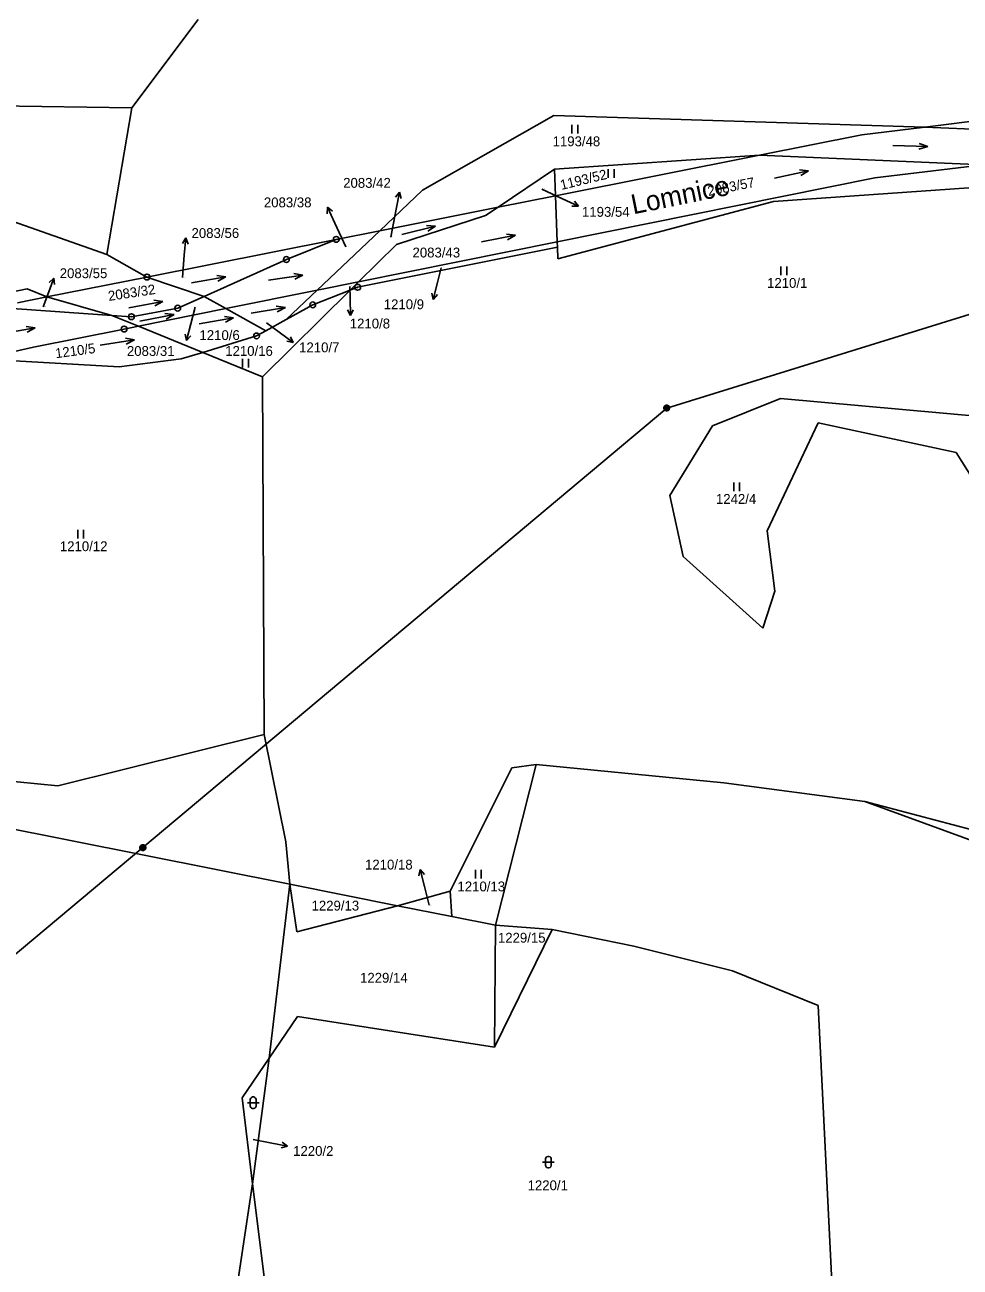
# Model space of a CAD drawing. Extents: x -795483 to -789093, y -1112258 to -1108741.
# Drawn here: x -793351.3 to -793189.9, y -1109569.4 to -1109355.1 of the extents above; entities that cross this region are included whole.
import ezdxf

# ---------------------------------------------------------------- set-up
doc = ezdxf.new("R2010")
doc.units = 0
for name, color, linetype in [('Komunikace', 7, 'Continuous'), ('Vrstva 1', 7, 'Continuous'), ('Vrstva 12', 7, 'Continuous'), ('Vrstva 14', 7, 'Continuous'), ('Vrstva 16', 7, 'Continuous'), ('Vrstva 23', 7, 'Continuous'), ('Vrstva 26', 7, 'Continuous'), ('Vrstva 28', 7, 'Continuous'), ('Vrstva 43', 7, 'Continuous')]:
    doc.layers.add(name, color=color, linetype=linetype)

msp = doc.modelspace()

# ---------------------------------------------------------------- linework, layer by layer
at = {"layer": 'Komunikace'}
for p, q in [((-793262.08, -1109383.43), (-793258.49, -1109385.1)), ((-793288.15, -1109391.71), (-793287.23, -1109386.91)), ((-793295.9, -1109393.39), (-793297.8, -1109389.3)), ((-793324.09, -1109398.68), (-793323.76, -1109394.86)), ((-793279.42, -1109397.04), (-793280.07, -1109399.56)), ((-793295.21, -1109400.26), (-793295.17, -1109402.25)), ((-793348.1, -1109403.73), (-793347.3, -1109401.61)), ((-793321.9, -1109403.8), (-793322.64, -1109406.68)), ((-793309.58, -1109406.51), (-793307.37, -1109408.12)), ((-793281.52, -1109507), (-793282.33, -1109503.75)), ((-793311.9, -1109547.43), (-793308.93, -1109547.99))]:
    msp.add_line(p, q, dxfattribs=at)
at = {"layer": 'Vrstva 1'}
for p, q in [((-793321.35, -1109354.18), (-793332.79, -1109369.4)), ((-793332.79, -1109369.4), (-793380.2, -1109368.75)), ((-793332.79, -1109369.4), (-793337.14, -1109394.73)), ((-793282.64, -1109383.62), (-793260.01, -1109370.75)), ((-793260.01, -1109370.75), (-793196.01, -1109372.73)), ((-793170.09, -1109369.56), (-793196.01, -1109372.73)), ((-793196.01, -1109372.73), (-793206.86, -1109374.05)), ((-793196.01, -1109372.73), (-793154.96, -1109374.61)), ((-793206.86, -1109374.05), (-793224.55, -1109377.57)), ((-793259.91, -1109380.02), (-793224.55, -1109377.57)), ((-793224.55, -1109377.57), (-793259.73, -1109384.58)), ((-793224.55, -1109377.57), (-793185.96, -1109379.22)), ((-793185.96, -1109379.22), (-793204.6, -1109381.48)), ((-793269.63, -1109386.55), (-793259.91, -1109380.02)), ((-793259.73, -1109384.58), (-793259.91, -1109380.02)), ((-793204.6, -1109381.48), (-793259.41, -1109392.52)), ((-793290.01, -1109390.61), (-793282.64, -1109383.62)), ((-793188.43, -1109383.21), (-793222.09, -1109385.56)), ((-793259.73, -1109384.58), (-793269.63, -1109386.55)), ((-793259.73, -1109384.58), (-793259.41, -1109392.52)), ((-793222.09, -1109385.56), (-793259.29, -1109395.49)), ((-793269.63, -1109386.55), (-793290.01, -1109390.61)), ((-793269.63, -1109386.55), (-793271.77, -1109387.98)), ((-793337.14, -1109394.73), (-793355.41, -1109388.29)), ((-793271.77, -1109387.98), (-793287.16, -1109392.97)), ((-793297.54, -1109392.11), (-793330.2, -1109398.61)), ((-793297.54, -1109392.11), (-793306.15, -1109395.59)), ((-793290.01, -1109390.61), (-793300.82, -1109400.87)), ((-793290.01, -1109390.61), (-793297.54, -1109392.11)), ((-793259.37, -1109393.48), (-793293.85, -1109400.38)), ((-793259.41, -1109392.52), (-793293.69, -1109399.43)), ((-793287.16, -1109392.97), (-793293.69, -1109399.43)), ((-793259.41, -1109392.52), (-793259.37, -1109393.48)), ((-793259.29, -1109395.49), (-793259.37, -1109393.48)), ((-793330.2, -1109398.61), (-793337.14, -1109394.73)), ((-793306.15, -1109395.59), (-793320.32, -1109401.94)), ((-793347.46, -1109402.04), (-793330.2, -1109398.61)), ((-793330.2, -1109398.61), (-793320.32, -1109401.94)), ((-793350.86, -1109400.63), (-793369.29, -1109404.51)), ((-793347.46, -1109402.04), (-793350.86, -1109400.63)), ((-793293.69, -1109399.43), (-793300.82, -1109400.87)), ((-793295.17, -1109400.89), (-793293.69, -1109399.43)), ((-793293.85, -1109400.38), (-793295.17, -1109400.89)), ((-793352.56, -1109403.06), (-793347.46, -1109402.04)), ((-793347.46, -1109402.04), (-793336.25, -1109405.22)), ((-793324.9, -1109403.99), (-793320.32, -1109401.94)), ((-793320.32, -1109401.94), (-793316.58, -1109404.04)), ((-793300.82, -1109400.87), (-793316.58, -1109404.04)), ((-793295.17, -1109400.89), (-793310.24, -1109415.83)), ((-793300.82, -1109400.87), (-793306.17, -1109405.94)), ((-793295.17, -1109400.89), (-793301.6, -1109403.4)), ((-793353.42, -1109404.01), (-793336.25, -1109405.22)), ((-793332.89, -1109405.45), (-793324.9, -1109403.99)), ((-793316.58, -1109404.04), (-793331.68, -1109407.08)), ((-793309.7, -1109407.89), (-793316.58, -1109404.04)), ((-793301.6, -1109403.4), (-793306.17, -1109405.94)), ((-793336.25, -1109405.22), (-793331.68, -1109407.08)), ((-793336.25, -1109405.22), (-793332.89, -1109405.45)), ((-793331.68, -1109407.08), (-793334.15, -1109407.58)), ((-793331.68, -1109407.08), (-793320.57, -1109411.61)), ((-793306.17, -1109405.94), (-793309.7, -1109407.89)), ((-793349.79, -1109410.73), (-793334.15, -1109407.58)), ((-793320.57, -1109411.61), (-793311.29, -1109408.77)), ((-793311.29, -1109408.77), (-793309.7, -1109407.89)), ((-793349.79, -1109410.73), (-793369.66, -1109415.18)), ((-793334.98, -1109414.08), (-793355.09, -1109412.96)), ((-793324.29, -1109412.75), (-793334.98, -1109414.08)), ((-793320.57, -1109411.61), (-793324.29, -1109412.75)), ((-793320.57, -1109411.61), (-793310.24, -1109415.83)), ((-793310.24, -1109415.83), (-793309.98, -1109477.55)), ((-793232.61, -1109424.27), (-793220.88, -1109419.57)), ((-793220.88, -1109419.57), (-793185.83, -1109422.72)), ((-793239.97, -1109436.32), (-793232.61, -1109424.27)), ((-793214.38, -1109423.74), (-793223.23, -1109442.38)), ((-793190.59, -1109428.89), (-793214.38, -1109423.74)), ((-793185, -1109437.79), (-793190.59, -1109428.89)), ((-793237.68, -1109446.82), (-793239.97, -1109436.32)), ((-793223.23, -1109442.38), (-793221.87, -1109452.8)), ((-793223.94, -1109459.2), (-793237.68, -1109446.82)), ((-793221.87, -1109452.8), (-793223.94, -1109459.2)), ((-793305.53, -1109503.38), (-793451.59, -1109474.27)), ((-793345.56, -1109486.4), (-793309.98, -1109477.55)), ((-793309.98, -1109477.55), (-793306.25, -1109496.09)), ((-793370.5, -1109483.9), (-793345.56, -1109486.4)), ((-793277.9, -1109504.57), (-793267.25, -1109483.27)), ((-793263.05, -1109482.73), (-793270.07, -1109510.45)), ((-793267.25, -1109483.27), (-793263.05, -1109482.73)), ((-793230.68, -1109485.89), (-793263.05, -1109482.73)), ((-793206.38, -1109489.13), (-793230.68, -1109485.89)), ((-793185.88, -1109496.6), (-793206.38, -1109489.13)), ((-793206.38, -1109489.13), (-793180.21, -1109496.01)), ((-793306.25, -1109496.09), (-793305.53, -1109503.38)), ((-793309.14, -1109533.41), (-793305.53, -1109503.38)), ((-793286.98, -1109507.08), (-793305.53, -1109503.38)), ((-793304.32, -1109511.62), (-793305.53, -1109503.38)), ((-793277.9, -1109504.57), (-793286.98, -1109507.08)), ((-793277.59, -1109508.95), (-793277.9, -1109504.57)), ((-793286.98, -1109507.08), (-793304.32, -1109511.62)), ((-793277.59, -1109508.95), (-793286.98, -1109507.08)), ((-793270.07, -1109510.45), (-793277.59, -1109508.95)), ((-793270.07, -1109510.45), (-793270.22, -1109531.51)), ((-793270.22, -1109531.51), (-793260.32, -1109511.2)), ((-793270.07, -1109510.45), (-793260.32, -1109511.2)), ((-793260.32, -1109511.2), (-793246.23, -1109514.07)), ((-793246.23, -1109514.07), (-793229.16, -1109518.34)), ((-793229.16, -1109518.34), (-793214.41, -1109524.33)), ((-793214.41, -1109524.33), (-793211.7, -1109578.49)), ((-793309.14, -1109533.41), (-793304.21, -1109526.22)), ((-793304.21, -1109526.22), (-793270.22, -1109531.51)), ((-793309.14, -1109533.41), (-793313.8, -1109540.21)), ((-793309.14, -1109533.41), (-793311.97, -1109555.1)), ((-793311.97, -1109555.1), (-793313.8, -1109540.21)), ((-793311.97, -1109555.1), (-793314.51, -1109571.91)), ((-793311.97, -1109555.1), (-793308.78, -1109581.02))]:
    msp.add_line(p, q, dxfattribs=at)
at = {"layer": 'Vrstva 12'}
for p, q in [((-793240.53, -1109421.21), (-793113.78, -1109381.98)), ((-793330.91, -1109497.06), (-793240.53, -1109421.21)), ((-793415.1, -1109567.52), (-793330.91, -1109497.06))]:
    msp.add_line(p, q, dxfattribs=at)
at = {"layer": 'Vrstva 16'}
for p, q in [((-793286.66, -1109383.96), (-793287.34, -1109384.85)), ((-793287.23, -1109386.91), (-793286.66, -1109383.96)), ((-793286.66, -1109383.96), (-793286.36, -1109385.04)), ((-793258.49, -1109385.1), (-793255.77, -1109386.36)), ((-793255.77, -1109386.36), (-793256.46, -1109385.49)), ((-793299.07, -1109386.58), (-793299.1, -1109387.7)), ((-793297.8, -1109389.3), (-793299.07, -1109386.58)), ((-793299.07, -1109386.58), (-793298.19, -1109387.27)), ((-793255.77, -1109386.36), (-793256.89, -1109386.4)), ((-793323.51, -1109391.87), (-793324.09, -1109392.82)), ((-793323.76, -1109394.86), (-793323.51, -1109391.87)), ((-793323.51, -1109391.87), (-793323.09, -1109392.91)), ((-793347.3, -1109401.61), (-793346.25, -1109398.8)), ((-793346.25, -1109398.8), (-793347.07, -1109399.56)), ((-793346.25, -1109398.8), (-793346.13, -1109399.91)), ((-793280.07, -1109399.56), (-793280.82, -1109402.46)), ((-793295.17, -1109402.25), (-793295.1, -1109405.25)), ((-793280.82, -1109402.46), (-793281.05, -1109401.37)), ((-793280.82, -1109402.46), (-793280.09, -1109401.62)), ((-793295.1, -1109405.25), (-793295.62, -1109404.26)), ((-793295.1, -1109405.25), (-793294.63, -1109404.24)), ((-793322.64, -1109406.68), (-793323.39, -1109409.58)), ((-793323.39, -1109409.58), (-793323.62, -1109408.49)), ((-793323.39, -1109409.58), (-793322.65, -1109408.74)), ((-793307.37, -1109408.12), (-793304.95, -1109409.89)), ((-793304.95, -1109409.89), (-793305.46, -1109408.9)), ((-793304.95, -1109409.89), (-793306.05, -1109409.7)), ((-793283.06, -1109500.84), (-793283.3, -1109501.93)), ((-793282.33, -1109503.75), (-793283.06, -1109500.84)), ((-793283.06, -1109500.84), (-793282.33, -1109501.69)), ((-793308.93, -1109547.99), (-793305.98, -1109548.55)), ((-793305.98, -1109548.55), (-793307.06, -1109548.85)), ((-793305.98, -1109548.55), (-793306.87, -1109547.87))]:
    msp.add_line(p, q, dxfattribs=at)
at = {"layer": 'Vrstva 23'}
for p, q in [((-793256.89, -1109373.84), (-793256.89, -1109372.34)), ((-793255.89, -1109372.34), (-793255.89, -1109373.84)), ((-793201.5, -1109375.9), (-793195.5, -1109376.1)), ((-793195.5, -1109376.1), (-793197.02, -1109376.55)), ((-793195.5, -1109376.1), (-793196.98, -1109375.55)), ((-793250.61, -1109381.5), (-793250.61, -1109380)), ((-793249.61, -1109380), (-793249.61, -1109381.5)), ((-793221.92, -1109381.57), (-793216.06, -1109380.31)), ((-793216.06, -1109380.31), (-793217.63, -1109380.13)), ((-793216.06, -1109380.31), (-793217.42, -1109381.11)), ((-793286.24, -1109391.25), (-793280.42, -1109389.83)), ((-793280.42, -1109389.83), (-793281.99, -1109389.7)), ((-793280.42, -1109389.83), (-793281.75, -1109390.67)), ((-793272.49, -1109392.55), (-793266.61, -1109391.39)), ((-793266.61, -1109391.39), (-793268.18, -1109391.19)), ((-793266.61, -1109391.39), (-793267.98, -1109392.17)), ((-793322.51, -1109399.63), (-793316.6, -1109398.59)), ((-793316.6, -1109398.59), (-793318.17, -1109398.36)), ((-793316.6, -1109398.59), (-793317.99, -1109399.34)), ((-793309.22, -1109399.16), (-793303.29, -1109398.26)), ((-793303.29, -1109398.26), (-793304.85, -1109397.99)), ((-793303.29, -1109398.26), (-793304.7, -1109398.98)), ((-793220.82, -1109398.28), (-793220.82, -1109396.78)), ((-793219.82, -1109396.78), (-793219.82, -1109398.28)), ((-793333.35, -1109403.91), (-793327.45, -1109402.81)), ((-793327.45, -1109402.81), (-793329.02, -1109402.59)), ((-793327.45, -1109402.81), (-793328.83, -1109403.58)), ((-793325.53, -1109405.09), (-793327.09, -1109404.88)), ((-793312.24, -1109404.86), (-793306.32, -1109403.85)), ((-793306.32, -1109403.85), (-793307.89, -1109403.61)), ((-793306.32, -1109403.85), (-793307.72, -1109404.6)), ((-793349.46, -1109407.39), (-793351.02, -1109407.16)), ((-793331.41, -1109406.23), (-793325.53, -1109405.09)), ((-793325.53, -1109405.09), (-793326.9, -1109405.86)), ((-793321.19, -1109406.7), (-793315.29, -1109405.62)), ((-793315.29, -1109405.62), (-793316.85, -1109405.4)), ((-793315.29, -1109405.62), (-793316.67, -1109406.38)), ((-793355.36, -1109408.43), (-793349.46, -1109407.39)), ((-793349.46, -1109407.39), (-793350.84, -1109408.14)), ((-793332.35, -1109409.45), (-793333.91, -1109409.18)), ((-793338.29, -1109410.35), (-793332.35, -1109409.45)), ((-793332.35, -1109409.45), (-793333.76, -1109410.17)), ((-793313.69, -1109414.21), (-793313.69, -1109412.71)), ((-793312.69, -1109412.71), (-793312.69, -1109414.21)), ((-793228.98, -1109435.55), (-793228.98, -1109434.05)), ((-793227.98, -1109434.05), (-793227.98, -1109435.55)), ((-793342.15, -1109443.71), (-793342.15, -1109442.21)), ((-793341.15, -1109442.21), (-793341.15, -1109443.71)), ((-793273.54, -1109502.41), (-793273.54, -1109500.91)), ((-793272.54, -1109500.91), (-793272.54, -1109502.41)), ((-793312.17, -1109540.19), (-793311.97, -1109540.09)), ((-793311.97, -1109540.09), (-793311.77, -1109540.09)), ((-793311.77, -1109540.09), (-793311.57, -1109540.19)), ((-793312.87, -1109541.09), (-793310.87, -1109541.09)), ((-793312.37, -1109540.49), (-793312.27, -1109540.29)), ((-793312.37, -1109541.69), (-793312.37, -1109540.49)), ((-793312.27, -1109541.89), (-793312.37, -1109541.69)), ((-793312.27, -1109540.29), (-793312.17, -1109540.19)), ((-793312.17, -1109541.99), (-793312.27, -1109541.89)), ((-793311.97, -1109542.09), (-793312.17, -1109541.99)), ((-793311.77, -1109542.09), (-793311.97, -1109542.09)), ((-793311.57, -1109541.99), (-793311.77, -1109542.09)), ((-793311.57, -1109540.19), (-793311.47, -1109540.29)), ((-793311.47, -1109541.89), (-793311.57, -1109541.99)), ((-793311.47, -1109540.29), (-793311.37, -1109540.49)), ((-793311.37, -1109541.69), (-793311.47, -1109541.89)), ((-793311.37, -1109540.49), (-793311.37, -1109541.69)), ((-793261.45, -1109550.73), (-793261.35, -1109550.53)), ((-793261.45, -1109551.93), (-793261.45, -1109550.73)), ((-793261.35, -1109550.53), (-793261.25, -1109550.43)), ((-793261.25, -1109550.43), (-793261.05, -1109550.33)), ((-793261.05, -1109550.33), (-793260.85, -1109550.33)), ((-793260.85, -1109550.33), (-793260.65, -1109550.43)), ((-793260.65, -1109550.43), (-793260.55, -1109550.53)), ((-793260.55, -1109550.53), (-793260.45, -1109550.73)), ((-793260.45, -1109550.73), (-793260.45, -1109551.93)), ((-793261.95, -1109551.33), (-793259.95, -1109551.33)), ((-793261.35, -1109552.13), (-793261.45, -1109551.93)), ((-793261.25, -1109552.23), (-793261.35, -1109552.13)), ((-793261.05, -1109552.33), (-793261.25, -1109552.23)), ((-793260.85, -1109552.33), (-793261.05, -1109552.33)), ((-793260.65, -1109552.23), (-793260.85, -1109552.33)), ((-793260.55, -1109552.13), (-793260.65, -1109552.23)), ((-793260.45, -1109551.93), (-793260.55, -1109552.13))]:
    msp.add_line(p, q, dxfattribs=at)
at = {"layer": 'Vrstva 26'}
for p, q in [((-793241.03, -1109421.11), (-793240.93, -1109420.91)), ((-793241.03, -1109421.31), (-793241.03, -1109421.11)), ((-793240.93, -1109421.51), (-793241.03, -1109421.31)), ((-793240.93, -1109420.91), (-793240.83, -1109420.81)), ((-793240.83, -1109421.61), (-793240.93, -1109421.51)), ((-793240.83, -1109420.81), (-793240.63, -1109420.71)), ((-793240.83, -1109421.01), (-793240.83, -1109421.41)), ((-793240.83, -1109421.41), (-793240.63, -1109421.51)), ((-793240.63, -1109421.71), (-793240.83, -1109421.61)), ((-793240.63, -1109420.71), (-793240.43, -1109420.71)), ((-793240.63, -1109421.51), (-793240.63, -1109420.91)), ((-793240.63, -1109420.91), (-793240.43, -1109420.91)), ((-793240.43, -1109421.71), (-793240.63, -1109421.71)), ((-793240.43, -1109420.71), (-793240.23, -1109420.81)), ((-793240.43, -1109420.91), (-793240.43, -1109421.51)), ((-793240.43, -1109421.51), (-793240.23, -1109421.41)), ((-793240.23, -1109421.61), (-793240.43, -1109421.71)), ((-793240.23, -1109420.81), (-793240.13, -1109420.91)), ((-793240.23, -1109421.41), (-793240.23, -1109421.01)), ((-793240.13, -1109421.51), (-793240.23, -1109421.61)), ((-793240.13, -1109420.91), (-793240.03, -1109421.11)), ((-793240.03, -1109421.31), (-793240.13, -1109421.51)), ((-793240.03, -1109421.11), (-793240.03, -1109421.31)), ((-793331.41, -1109496.96), (-793331.31, -1109496.76)), ((-793331.41, -1109496.96), (-793331.31, -1109496.76)), ((-793331.41, -1109497.16), (-793331.41, -1109496.96)), ((-793331.41, -1109497.16), (-793331.41, -1109496.96)), ((-793331.31, -1109497.36), (-793331.41, -1109497.16)), ((-793331.31, -1109497.36), (-793331.41, -1109497.16)), ((-793331.31, -1109496.76), (-793331.21, -1109496.66)), ((-793331.31, -1109496.76), (-793331.21, -1109496.66)), ((-793331.21, -1109496.66), (-793331.01, -1109496.56)), ((-793331.21, -1109496.66), (-793331.01, -1109496.56)), ((-793331.21, -1109496.86), (-793331.21, -1109497.26)), ((-793331.21, -1109496.86), (-793331.21, -1109497.26)), ((-793331.01, -1109496.56), (-793330.81, -1109496.56)), ((-793331.01, -1109496.56), (-793330.81, -1109496.56)), ((-793331.01, -1109497.36), (-793331.01, -1109496.76)), ((-793331.01, -1109496.76), (-793330.81, -1109496.76)), ((-793331.01, -1109497.36), (-793331.01, -1109496.76)), ((-793331.01, -1109496.76), (-793330.81, -1109496.76)), ((-793330.81, -1109496.56), (-793330.61, -1109496.66)), ((-793330.81, -1109496.56), (-793330.61, -1109496.66)), ((-793330.81, -1109496.76), (-793330.81, -1109497.36)), ((-793330.81, -1109496.76), (-793330.81, -1109497.36)), ((-793330.61, -1109496.66), (-793330.51, -1109496.76)), ((-793330.61, -1109496.66), (-793330.51, -1109496.76)), ((-793330.61, -1109497.26), (-793330.61, -1109496.86)), ((-793330.61, -1109497.26), (-793330.61, -1109496.86)), ((-793330.51, -1109496.76), (-793330.41, -1109496.96)), ((-793330.51, -1109496.76), (-793330.41, -1109496.96)), ((-793330.41, -1109497.16), (-793330.51, -1109497.36)), ((-793330.41, -1109497.16), (-793330.51, -1109497.36)), ((-793330.41, -1109496.96), (-793330.41, -1109497.16)), ((-793330.41, -1109496.96), (-793330.41, -1109497.16)), ((-793331.21, -1109497.46), (-793331.31, -1109497.36)), ((-793331.21, -1109497.46), (-793331.31, -1109497.36)), ((-793331.21, -1109497.26), (-793331.01, -1109497.36)), ((-793331.21, -1109497.26), (-793331.01, -1109497.36)), ((-793331.01, -1109497.56), (-793331.21, -1109497.46)), ((-793331.01, -1109497.56), (-793331.21, -1109497.46)), ((-793330.81, -1109497.56), (-793331.01, -1109497.56)), ((-793330.81, -1109497.56), (-793331.01, -1109497.56)), ((-793330.81, -1109497.36), (-793330.61, -1109497.26)), ((-793330.81, -1109497.36), (-793330.61, -1109497.26)), ((-793330.61, -1109497.46), (-793330.81, -1109497.56)), ((-793330.61, -1109497.46), (-793330.81, -1109497.56)), ((-793330.51, -1109497.36), (-793330.61, -1109497.46)), ((-793330.51, -1109497.36), (-793330.61, -1109497.46))]:
    msp.add_line(p, q, dxfattribs=at)
at = {"layer": 'Vrstva 28'}
for centre, radius in [((-793297.54, -1109392.11), 0.5), ((-793297.54, -1109392.11), 0.01), ((-793306.15, -1109395.59), 0.5), ((-793306.15, -1109395.59), 0.01), ((-793330.2, -1109398.61), 0.5), ((-793330.2, -1109398.61), 0.01), ((-793293.85, -1109400.38), 0.5), ((-793293.85, -1109400.38), 0.01), ((-793301.6, -1109403.4), 0.5), ((-793332.89, -1109405.45), 0.5), ((-793324.9, -1109403.99), 0.5), ((-793324.9, -1109403.99), 0.01), ((-793301.6, -1109403.4), 0.01), ((-793334.15, -1109407.58), 0.5), ((-793332.89, -1109405.45), 0.01), ((-793334.15, -1109407.58), 0.01), ((-793311.29, -1109408.77), 0.5), ((-793311.29, -1109408.77), 0.01)]:
    msp.add_circle(centre, radius, dxfattribs=at)

# ---------------------------------------------------------------- texts
at = {"layer": 'Vrstva 14'}
for s, height, p in [('1193/48', 1.7, (-793260.22, -1109376.04)), ('1193/54', 0.1, (-793262.08, -1109383.43)), ('2083/42', 0.1, (-793288.15, -1109391.71)), ('2083/38', 0.1, (-793295.9, -1109393.39)), ('2083/43', 1.7, (-793284.39, -1109395.23)), ('2083/56', 0.1, (-793324.09, -1109398.68)), ('1210/9', 0.1, (-793279.42, -1109397.04)), ('1210/1', 1.7, (-793223.22, -1109400.48)), ('2083/55', 0.1, (-793348.1, -1109403.73)), ('2083/31', 0.1, (-793321.9, -1109403.8)), ('1210/7', 0.1, (-793309.58, -1109406.51)), ('1210/6', 1.7, (-793321.14, -1109409.48)), ('1210/16', 1.7, (-793316.7, -1109412.21)), ('1242/4', 1.7, (-793232.04, -1109437.75)), ('1210/12', 1.7, (-793345.23, -1109445.91)), ('1210/13', 1.7, (-793276.63, -1109504.61)), ('1229/13', 1.7, (-793301.81, -1109507.92)), ('1210/18', 0.1, (-793281.52, -1109507)), ('1229/14', 1.7, (-793293.44, -1109520.37)), ('1220/2', 0.1, (-793311.9, -1109547.43)), ('1220/1', 1.7, (-793264.53, -1109556.18))]:
    msp.add_text(s, height=height, dxfattribs=at).set_placement(p)
for s, height, rotation, p in [('1193/52', 1.7, 13.691, (-793258.69, -1109383.59)), ('2083/57', 1.7, 11.2146, (-793233.3, -1109384.64)), ('2083/32', 1.7, 8.5566, (-793336.77, -1109402.74)), ('1210/8', 0.1, 16.7827, (-793295.21, -1109400.26)), ('1210/5', 1.7, 7.7404, (-793345.91, -1109412.63)), ('1229/15', 1.7, 0.1607, (-793269.65, -1109513.47))]:
    msp.add_text(s, height=height, rotation=rotation, dxfattribs=at).set_placement(p)
at = {"layer": 'Vrstva 16'}
for s, p in [('2083/42', (-793296.35, -1109383.21)), ('2083/38', (-793310.03, -1109386.58)), ('1193/54', (-793255.15, -1109388.21)), ('2083/56', (-793322.51, -1109391.87)), ('2083/55', (-793345.25, -1109398.8)), ('1210/9', (-793289.35, -1109404.16)), ('1210/8', (-793295.21, -1109407.48)), ('2083/31', (-793333.66, -1109412.22)), ('1210/7', (-793303.95, -1109411.59)), ('1210/18', (-793292.58, -1109500.84)), ('1220/2', (-793304.98, -1109550.25))]:
    msp.add_text(s, height=1.7, dxfattribs=at).set_placement(p)
at = {"layer": 'Vrstva 43'}
msp.add_text('Lomnice', height=3.4, rotation=11.4676, dxfattribs=at).set_placement((-793246.3, -1109387.8))

doc.saveas('drawing.dxf')
